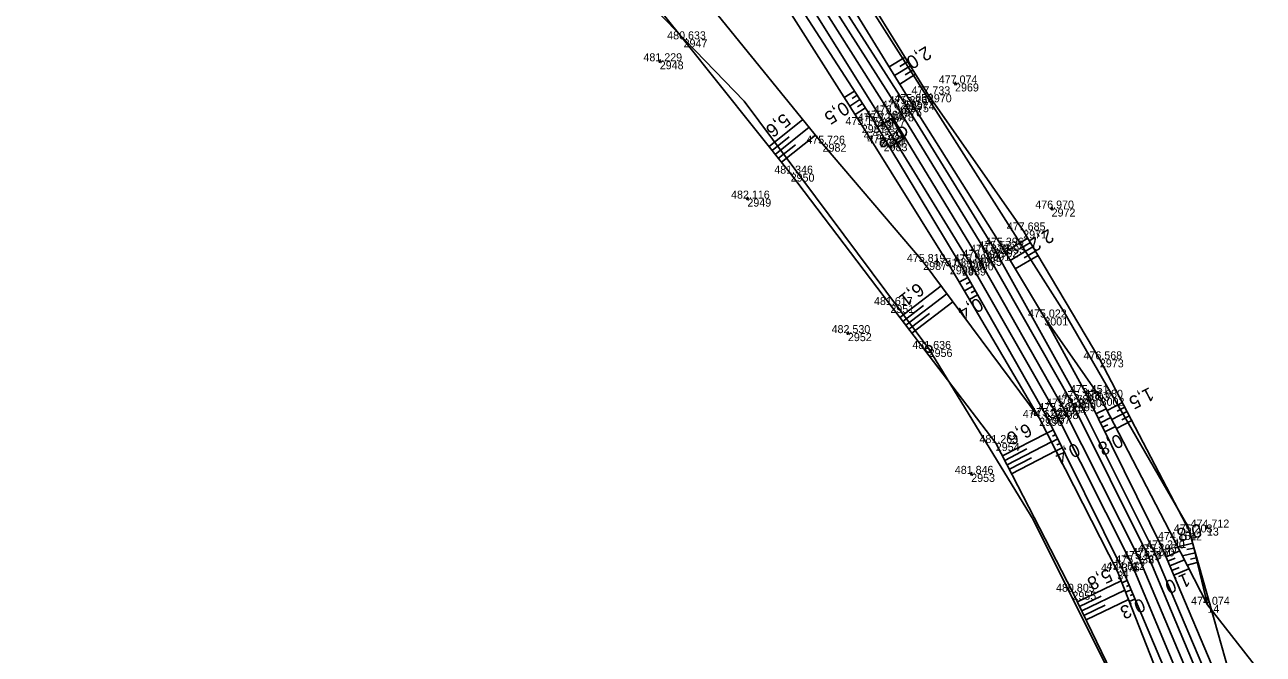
# Model space of a CAD drawing. Extents: x -1234191 to 23050, y -1290331 to -741191.
# Drawn here: x -865111 to -864925.3, y -1108969.5 to -1108875.1 of the extents above; entities that cross this region are included whole.
import ezdxf

# ---------------------------------------------------------------- set-up
doc = ezdxf.new("R2010")
doc.units = 0
for name, color, linetype in [('Vrstva 1', 7, 'Continuous'), ('Vrstva 4', 7, 'Continuous'), ('Vrstva 48', 7, 'Continuous'), ('Vrstva 49', 7, 'Continuous'), ('Vrstva 53', 7, 'Continuous'), ('Vrstva 60', 7, 'Continuous'), ('Vrstva 61', 7, 'Continuous'), ('Vrstva 7', 7, 'Continuous')]:
    doc.layers.add(name, color=color, linetype=linetype)

msp = doc.modelspace()

# ---------------------------------------------------------------- linework, layer by layer
at = {"layer": 'Vrstva 1'}
msp.add_lwpolyline([(-865062.34, -1108735.49), (-865056.16, -1108753.24), (-865050.55, -1108767.24), (-865044.6, -1108780.5), (-865036.34, -1108797.12), (-865027.38, -1108813.6), (-865023.22, -1108820.88), (-865018.18, -1108829.46), (-865008.07, -1108846.04), (-864994.71, -1108867.16), (-864981.25, -1108888.39), (-864968.05, -1108910.06), (-864955.39, -1108932.37), (-864943.86, -1108955.26), (-864934.19, -1108978.14)], dxfattribs=at)
at = {"layer": 'Vrstva 4'}
for points in [[(-864935.54, -1108978.67), (-864945.03, -1108955.91), (-864956.57, -1108933.05), (-864969.28, -1108910.74), (-864982.54, -1108889.19), (-864995.92, -1108867.74), (-865009.35, -1108846.86), (-865019.43, -1108830.23), (-865024.47, -1108821.46), (-865028.66, -1108814.28), (-865037.68, -1108797.81), (-865046.07, -1108781.43), (-865051.9, -1108767.86), (-865057.64, -1108753.91), (-865063.85, -1108735.92), (-865068.82, -1108718.1), (-865073.49, -1108699.87), (-865079.27, -1108663.69)], [(-865073.52, -1108679.35), (-865070.5, -1108699.19), (-865066.01, -1108717.41), (-865061.12, -1108735), (-865054.73, -1108752.91), (-865049.47, -1108766.8), (-865043.22, -1108780.2), (-865035.15, -1108796.44), (-865026.19, -1108812.86), (-865016.92, -1108828.65), (-865006.84, -1108845.32), (-864993.52, -1108866.43), (-864980.05, -1108887.66), (-864966.8, -1108909.31), (-864953.96, -1108931.87), (-864942.53, -1108954.77), (-864932.93, -1108977.66)], [(-864931.86, -1108977.29), (-864941.62, -1108954.25), (-864953.08, -1108931.26), (-864965.58, -1108908.77), (-864979.01, -1108887.01), (-864992.79, -1108865.42), (-865006.08, -1108844.8), (-865015.96, -1108828.05), (-865019.9, -1108820.89), (-865020.37, -1108821.1), (-865020.37, -1108821.1), (-865022.22, -1108817.98), (-865022.22, -1108817.98), (-865021.85, -1108817.78), (-865024.68, -1108811.92), (-865033.5, -1108795.64), (-865041.64, -1108779.65), (-865047.28, -1108766.39), (-865053.07, -1108752.49), (-865058.78, -1108734.53), (-865064.68, -1108716.78), (-865068.97, -1108698.72), (-865073.52, -1108679.35), (-865073.52, -1108679.35)], [(-865077.83, -1108679.98), (-865077.83, -1108679.98), (-865074.26, -1108700.02), (-865070.09, -1108718.32), (-865064.72, -1108736.25), (-865058.38, -1108754.31), (-865053.3, -1108768.56), (-865046.7, -1108782.12), (-865039.27, -1108798.68), (-865030.04, -1108815.19), (-865026.18, -1108820.36), (-865026.25, -1108820.4), (-865026.25, -1108820.4), (-865024.48, -1108823.5), (-865024.48, -1108823.5), (-865024.42, -1108823.46), (-865020.82, -1108830.98), (-865010.57, -1108847.44), (-864997.28, -1108868.46), (-864983.66, -1108889.59), (-864970.45, -1108911.52), (-864957.78, -1108933.81), (-864946.37, -1108956.9), (-864937.01, -1108979.08)]]:
    msp.add_lwpolyline(points, dxfattribs=at)
at = {"layer": 'Vrstva 48'}
for p, q in [((-864979.01, -1108879.97), (-864981.38, -1108881.43)), ((-864978.22, -1108881.25), (-864980.6, -1108882.71)), ((-864978.62, -1108880.61), (-864979.8, -1108881.34)), ((-864977.83, -1108881.89), (-864979.02, -1108882.62)), ((-864977.44, -1108882.53), (-864979.82, -1108883.99)), ((-864986.59, -1108885.04), (-864988.12, -1108886.02)), ((-864986.18, -1108885.67), (-864986.95, -1108886.16)), ((-864985.78, -1108886.3), (-864987.31, -1108887.29)), ((-864984.96, -1108887.56), (-864986.51, -1108888.56)), ((-864985.37, -1108886.93), (-864986.14, -1108887.43)), ((-864999.41, -1108893.37), (-864994.33, -1108889.32)), ((-864998.48, -1108894.54), (-864993.38, -1108890.48)), ((-864998.95, -1108893.96), (-864996.4, -1108891.93)), ((-864998.01, -1108895.13), (-864995.46, -1108893.1)), ((-864997.54, -1108895.72), (-864992.43, -1108891.65)), ((-864960.6, -1108907.12), (-864964.02, -1108909.15)), ((-864960.22, -1108907.77), (-864961.92, -1108908.78)), ((-864959.83, -1108908.41), (-864963.25, -1108910.44)), ((-864959.07, -1108909.7), (-864962.48, -1108911.73)), ((-864959.45, -1108909.05), (-864961.16, -1108910.07)), ((-864969.61, -1108913), (-864970.88, -1108913.72)), ((-864979.81, -1108918.99), (-864973.62, -1108914.26)), ((-864968.87, -1108914.31), (-864970.12, -1108915.02)), ((-864969.24, -1108913.65), (-864969.87, -1108914.01)), ((-864968.5, -1108914.96), (-864969.12, -1108915.31)), ((-864979.35, -1108919.59), (-864976.26, -1108917.23)), ((-864978.9, -1108920.18), (-864972.73, -1108915.47)), ((-864977.99, -1108921.38), (-864971.83, -1108916.67)), ((-864968.13, -1108915.61), (-864969.36, -1108916.31)), ((-864978.44, -1108920.78), (-864975.36, -1108918.43)), ((-864946.4, -1108931.79), (-864948.68, -1108932.98)), ((-864950.38, -1108933.47), (-864948.83, -1108932.71)), ((-864950.05, -1108934.15), (-864949.27, -1108933.76)), ((-864945.71, -1108933.12), (-864947.99, -1108934.32)), ((-864946.06, -1108932.46), (-864947.2, -1108933.05)), ((-864945.36, -1108933.79), (-864946.51, -1108934.39)), ((-864956.76, -1108935.89), (-864957.73, -1108936.37)), ((-864949.72, -1108934.82), (-864948.14, -1108934.04)), ((-864949.38, -1108935.49), (-864948.59, -1108935.1)), ((-864949.05, -1108936.16), (-864947.45, -1108935.37)), ((-864945.02, -1108934.46), (-864947.3, -1108935.65)), ((-864964.4, -1108939.78), (-864957.74, -1108936.35)), ((-864963.72, -1108941.12), (-864957.06, -1108937.69)), ((-864956.09, -1108937.23), (-864957.05, -1108937.71)), ((-864956.42, -1108936.56), (-864956.91, -1108936.8)), ((-864964.06, -1108940.45), (-864960.73, -1108938.73)), ((-864963.03, -1108942.45), (-864956.38, -1108939.02)), ((-864955.43, -1108938.58), (-864956.37, -1108939.04)), ((-864955.76, -1108937.91), (-864956.23, -1108938.14)), ((-864963.37, -1108941.78), (-864960.05, -1108940.07)), ((-864939.87, -1108954.9), (-864937.8, -1108954.02)), ((-864935.87, -1108952.87), (-864938.12, -1108953.4)), ((-864935.52, -1108954.32), (-864937.41, -1108954.78)), ((-864935.7, -1108953.6), (-864936.73, -1108953.84)), ((-864939.58, -1108955.59), (-864938.52, -1108955.14)), ((-864939.29, -1108956.28), (-864937.11, -1108955.36)), ((-864935.18, -1108955.78), (-864936.71, -1108956.15)), ((-864935.35, -1108955.05), (-864936.21, -1108955.26)), ((-864938.99, -1108956.97), (-864937.88, -1108956.5)), ((-864938.7, -1108957.66), (-864936.43, -1108956.7)), ((-864953.17, -1108961.69), (-864946.62, -1108958.52)), ((-864952.52, -1108963.04), (-864946.07, -1108959.92)), ((-864945.7, -1108958.48), (-864946.5, -1108958.82)), ((-864945.12, -1108959.86), (-864945.95, -1108960.22)), ((-864945.41, -1108959.17), (-864945.82, -1108959.35)), ((-864952.84, -1108962.37), (-864949.59, -1108960.8)), ((-864951.86, -1108964.39), (-864945.52, -1108961.32)), ((-864944.54, -1108961.25), (-864945.4, -1108961.61)), ((-864944.83, -1108960.55), (-864945.25, -1108960.74)), ((-864952.19, -1108963.72), (-864948.99, -1108962.17))]:
    msp.add_line(p, q, dxfattribs=at)
at = {"layer": 'Vrstva 49'}
for p, q in [((-865016.04, -1108880.51), (-865015.55, -1108880.62)), ((-865015.74, -1108880.32), (-865015.85, -1108880.81)), ((-864971.75, -1108883.85), (-864971.27, -1108883.96)), ((-864971.45, -1108883.66), (-864971.57, -1108884.15)), ((-865002.91, -1108901.12), (-865002.42, -1108901.23)), ((-865002.61, -1108900.93), (-865002.72, -1108901.42)), ((-864956.97, -1108902.43), (-864957.09, -1108902.91)), ((-864957.27, -1108902.61), (-864956.78, -1108902.73)), ((-864987.83, -1108921.3), (-864987.34, -1108921.42)), ((-864987.53, -1108921.12), (-864987.64, -1108921.6)), ((-864969.33, -1108942.39), (-864968.86, -1108942.55)), ((-864969.02, -1108942.23), (-864969.17, -1108942.71)), ((-864933.97, -1108950.43), (-864933.51, -1108950.62)), ((-864933.64, -1108950.3), (-864933.83, -1108950.76))]:
    msp.add_line(p, q, dxfattribs=at)
for points in [[(-864922.49, -1108976.36), (-864933.66, -1108962.11), (-864938.63, -1108952.39), (-864949.68, -1108931.06), (-864958.12, -1108919.01), (-864964.56, -1108908.24), (-864978.16, -1108886.69), (-864991.52, -1108864.9), (-865000.23, -1108850.62), (-865003.18, -1108842.94), (-865006.01, -1108837.04), (-865010.81, -1108826.16), (-865011.54, -1108817.07)], [(-865024.93, -1108823.65), (-865020.82, -1108830.98), (-865010.57, -1108847.44), (-864997.28, -1108868.46), (-864983.66, -1108889.59), (-864970.45, -1108911.52), (-864957.78, -1108933.81), (-864946.37, -1108956.9), (-864937.01, -1108979.08), (-864929.63, -1109002.32), (-864923.17, -1109026.83), (-864918.02, -1109051.59), (-864915.06, -1109075.38), (-864913.19, -1109100.33), (-864912.32, -1109124.92)], [(-865025.4, -1108829.78), (-865031.6, -1108833.02), (-865034.39, -1108830.27), (-865042.29, -1108835.17), (-865027.49, -1108858.23), (-865012.23, -1108877.28), (-864996.17, -1108897.43), (-864981.22, -1108917.14), (-864965.4, -1108937.85), (-864953.91, -1108960.16), (-864943.74, -1108981.19), (-864935, -1109003.19), (-864929.18, -1109029.32), (-864924.94, -1109051.59), (-864921.96, -1109076.44), (-864920.7, -1109100.8), (-864920.81, -1109127.16)], [(-864913.96, -1109125.54), (-864913.96, -1109125.54), (-864913.86, -1109125.55), (-864913.89, -1109126.59), (-864916.75, -1109125.7), (-864916.6, -1109124.57), (-864916.75, -1109125.78), (-864918.39, -1109100.75), (-864919.94, -1109076.16), (-864922.27, -1109051.08), (-864926.4, -1109028.06), (-864932.09, -1109003.24), (-864938.45, -1108979.26), (-864947.17, -1108957.12), (-864958.9, -1108934.07), (-864976.29, -1108910.68), (-864991.38, -1108892.94), (-865007.71, -1108872.91), (-865021.99, -1108856.17), (-865039.25, -1108836.18), (-865034.74, -1108833.09), (-865032.04, -1108835.1), (-865022.03, -1108831.91)], [(-864958.9, -1108934.07), (-864972.29, -1108911.33), (-864985.5, -1108890.14), (-864998.75, -1108869.27), (-865011.91, -1108847.94), (-865022.03, -1108831.91)], [(-864933.66, -1108962.11), (-864936.26, -1108951.26), (-864949.79, -1108925.29), (-864961.29, -1108905.95), (-864975.59, -1108885.53), (-864988.83, -1108864.04), (-865001.93, -1108842.09), (-865006.01, -1108837.04)], [(-864906.92, -1109125.13), (-864906.53, -1109100.09), (-864907.95, -1109074.74), (-864911.23, -1109049.88), (-864916.1, -1109024.95), (-864922.2, -1109000.08), (-864930.76, -1108976.49), (-864940.39, -1108953.66), (-864951.92, -1108930.36), (-864958.12, -1108919.01)]]:
    msp.add_lwpolyline(points, dxfattribs=at)
at = {"layer": 'Vrstva 53'}
msp.add_line((-864975.49, -1108923.69), (-864975.44, -1108923.78), dxfattribs=at)
for points in [[(-865057.34, -1108498.15), (-865069.18, -1108569.75), (-865068.07, -1108616.67), (-865059.37, -1108656.3), (-865052.88, -1108676.84), (-865053.07, -1108701.54), (-865044.35, -1108751.8), (-865019.54, -1108819.55), (-865000.29, -1108847.2), (-864955.15, -1108918.2), (-864936.6, -1108950.32), (-864927.58, -1108982.21)], [(-865019.99, -1109376.51), (-864993.23, -1109340.35), (-864972.2, -1109308.69), (-864949.31, -1109265.49), (-864939.61, -1109234.87), (-864928.13, -1109180.95), (-864920.83, -1109133.1), (-864920.45, -1109098.74), (-864924.22, -1109056.21), (-864934.5, -1108999.96), (-864959.81, -1108949.32), (-864975.47, -1108923.73), (-865003.13, -1108886.54), (-865019.29, -1108869.82), (-865031.2, -1108854.74), (-865042.89, -1108836.18), (-865042.99, -1108823.8), (-865100.04, -1108737.44), (-865111.04, -1108692.57), (-865097.28, -1108650.63), (-865077.79, -1108523.9)]]:
    msp.add_lwpolyline(points, dxfattribs=at)
msp.add_circle((-864975.47, -1108923.73), 0.499, dxfattribs=at)
at = {"layer": 'Vrstva 60'}
for p, q in [((-865012.23, -1108877.28), (-865012.23, -1108877.28)), ((-865015.8, -1108880.57), (-865015.8, -1108880.57)), ((-864975.59, -1108885.53), (-864975.59, -1108885.53)), ((-864971.51, -1108883.9), (-864971.51, -1108883.9)), ((-864979.01, -1108887.01), (-864979.01, -1108887.01)), ((-864978.16, -1108886.69), (-864978.16, -1108886.69)), ((-864982.54, -1108889.19), (-864982.54, -1108889.19)), ((-864981.25, -1108888.39), (-864981.25, -1108888.39)), ((-864980.05, -1108887.66), (-864980.05, -1108887.66)), ((-864985.5, -1108890.14), (-864985.5, -1108890.14)), ((-864983.66, -1108889.59), (-864983.66, -1108889.59)), ((-864991.38, -1108892.94), (-864991.38, -1108892.94)), ((-864982.76, -1108892.27), (-864982.76, -1108892.27)), ((-864982.22, -1108892.86), (-864982.22, -1108892.86)), ((-864996.17, -1108897.43), (-864996.17, -1108897.43)), ((-865002.66, -1108901.18), (-865002.66, -1108901.18)), ((-864957.03, -1108902.67), (-864957.03, -1108902.67)), ((-864961.29, -1108905.95), (-864961.29, -1108905.95)), ((-864966.8, -1108909.31), (-864966.8, -1108909.31)), ((-864965.58, -1108908.77), (-864965.58, -1108908.77)), ((-864964.56, -1108908.24), (-864964.56, -1108908.24)), ((-864976.29, -1108910.68), (-864976.29, -1108910.68)), ((-864972.29, -1108911.33), (-864972.29, -1108911.33)), ((-864970.45, -1108911.52), (-864970.45, -1108911.52)), ((-864969.28, -1108910.74), (-864969.28, -1108910.74)), ((-864968.05, -1108910.06), (-864968.05, -1108910.06)), ((-864981.22, -1108917.14), (-864981.22, -1108917.14)), ((-864958.12, -1108919.01), (-864958.12, -1108919.01)), ((-864987.58, -1108921.36), (-864987.58, -1108921.36)), ((-864975.47, -1108923.73), (-864975.47, -1108923.73)), ((-864949.79, -1108925.29), (-864949.79, -1108925.29)), ((-864953.96, -1108931.87), (-864953.96, -1108931.87)), ((-864953.08, -1108931.26), (-864953.08, -1108931.26)), ((-864951.92, -1108930.36), (-864951.92, -1108930.36)), ((-864949.68, -1108931.06), (-864949.68, -1108931.06)), ((-864957.78, -1108933.81), (-864957.78, -1108933.81)), ((-864956.57, -1108933.05), (-864956.57, -1108933.05)), ((-864955.39, -1108932.37), (-864955.39, -1108932.37)), ((-864958.9, -1108934.07), (-864958.9, -1108934.07)), ((-864965.4, -1108937.85), (-864965.4, -1108937.85)), ((-864969.09, -1108942.47), (-864969.09, -1108942.47)), ((-864933.74, -1108950.53), (-864933.74, -1108950.53)), ((-864938.63, -1108952.39), (-864938.63, -1108952.39)), ((-864936.26, -1108951.26), (-864936.26, -1108951.26)), ((-864941.62, -1108954.25), (-864941.62, -1108954.25)), ((-864940.39, -1108953.66), (-864940.39, -1108953.66)), ((-864945.03, -1108955.91), (-864945.03, -1108955.91)), ((-864943.86, -1108955.26), (-864943.86, -1108955.26)), ((-864942.53, -1108954.77), (-864942.53, -1108954.77)), ((-864947.17, -1108957.12), (-864947.17, -1108957.12)), ((-864946.37, -1108956.9), (-864946.37, -1108956.9)), ((-864953.91, -1108960.16), (-864953.91, -1108960.16)), ((-864933.66, -1108962.11), (-864933.66, -1108962.11))]:
    msp.add_line(p, q, dxfattribs=at)
at = {"layer": 'Vrstva 7'}
for p, q in [((-864982.76, -1108892.27), (-864982.23, -1108891.95)), ((-864982.25, -1108892.81), (-864982.2, -1108892.9))]:
    msp.add_line(p, q, dxfattribs=at)
msp.add_lwpolyline([(-864983.13, -1108890.46), (-864981.01, -1108889.17), (-864979.2, -1108892.14), (-864981.32, -1108893.44)], close=True, dxfattribs=at)
for centre, radius in [((-864979.53, -1108891.22), 0.75), ((-864982.22, -1108892.86), 0.5)]:
    msp.add_circle(centre, radius, dxfattribs=at)

# ---------------------------------------------------------------- texts
at = {"layer": 'Vrstva 48'}
for s, rotation, p in [('2,0', 211.6442, (-864975.85, -1108878.22)), ('0,5', 212.804, (-864988.2, -1108886.51)), ('5,6', 218.5546, (-864997.18, -1108888.26)), ('2,2', 210.7476, (-864957.46, -1108905.65)), ('6,1', 217.3879, (-864977.11, -1108913.68)), ('0,4', 209.621, (-864968.03, -1108915.96)), ('1,5', 207.5259, (-864942.35, -1108929.41)), ('6,6', 207.2431, (-864960.65, -1108934.8)), ('0,8', 206.3305, (-864946.96, -1108936.4)), ('0,4', 206.2994, (-864953.4, -1108937.75)), ('0,8', 193.4662, (-864934.8, -1108949.88)), ('5,8', 205.8105, (-864948.54, -1108956.62)), ('1,0', 202.8683, (-864936.8, -1108957.27)), ('0,3', 202.8943, (-864943.52, -1108961.07))]:
    msp.add_text(s, height=2, rotation=rotation, dxfattribs=at).set_placement(p)
at = {"layer": 'Vrstva 60'}
for s, p in [('2947', (-865012.23, -1108878.48)), ('2948', (-865015.8, -1108881.77)), ('2970', (-864975.59, -1108886.73)), ('2969', (-864971.51, -1108885.1)), ('2975', (-864979.01, -1108888.21)), ('2974', (-864978.16, -1108887.89)), ('2977', (-864982.54, -1108890.39)), ('2978', (-864981.25, -1108889.59)), ('2976', (-864980.05, -1108888.86)), ('2981', (-864985.5, -1108891.34)), ('2980', (-864983.66, -1108890.79)), ('2982', (-864991.38, -1108894.14)), ('2984', (-864982.76, -1108893.47)), ('2983', (-864982.22, -1108894.06)), ('2950', (-864996.17, -1108898.63)), ('2949', (-865002.66, -1108902.38)), ('2972', (-864957.03, -1108903.87)), ('2971', (-864961.29, -1108907.15)), ('2991', (-864966.8, -1108910.51)), ('2992', (-864965.58, -1108909.97)), ('2993', (-864964.56, -1108909.44)), ('2987', (-864976.29, -1108911.88)), ('2988', (-864972.29, -1108912.53)), ('2989', (-864970.45, -1108912.72)), ('2990', (-864969.28, -1108911.94)), ('2985', (-864968.05, -1108911.26)), ('2951', (-864981.22, -1108918.34)), ('3001', (-864958.12, -1108920.21)), ('2952', (-864987.58, -1108922.56)), ('2956', (-864975.47, -1108924.93)), ('2973', (-864949.79, -1108926.49)), ('2999', (-864953.96, -1108933.07)), ('3000', (-864953.08, -1108932.46)), ('3003', (-864951.92, -1108931.56)), ('3002', (-864949.68, -1108932.26)), ('2997', (-864957.78, -1108935.01)), ('2998', (-864956.57, -1108934.25)), ('2994', (-864955.39, -1108933.57)), ('2996', (-864958.9, -1108935.27)), ('2954', (-864965.4, -1108939.05)), ('2953', (-864969.09, -1108943.67)), ('13', (-864933.74, -1108951.73)), ('11', (-864938.63, -1108953.59)), ('12', (-864936.26, -1108952.46)), ('9', (-864941.62, -1108955.45)), ('10', (-864940.39, -1108954.86)), ('5', (-864945.03, -1108957.11)), ('7', (-864943.86, -1108956.46)), ('6', (-864942.53, -1108955.97)), ('3', (-864947.17, -1108958.32)), ('4', (-864946.37, -1108958.09)), ('2955', (-864953.91, -1108961.36)), ('14', (-864933.66, -1108963.31))]:
    msp.add_text(s, height=1.2, dxfattribs=at).set_placement(p)
at = {"layer": 'Vrstva 61'}
for s, p in [('480.633', (-865014.69, -1108877.28)), ('481.229', (-865018.25, -1108880.57)), ('477.074', (-864973.96, -1108883.9)), ('475.659', (-864980.61, -1108886.69)), ('477.733', (-864978.04, -1108885.53)), ('476.365', (-864983.71, -1108888.39)), ('476.242', (-864982.5, -1108887.66)), ('475.876', (-864981.46, -1108887.01)), ('475.174', (-864987.95, -1108890.14)), ('475.728', (-864986.11, -1108889.59)), ('476.163', (-864984.99, -1108889.19)), ('475.579', (-864985.21, -1108892.27)), ('475.726', (-864993.83, -1108892.94)), ('475.924', (-864984.67, -1108892.86)), ('481.346', (-864998.63, -1108897.43)), ('482.116', (-865005.11, -1108901.18)), ('476.970', (-864959.48, -1108902.67)), ('477.685', (-864963.75, -1108905.95)), ('475.572', (-864968.03, -1108908.77)), ('475.396', (-864967.01, -1108908.24)), ('475.819', (-864978.74, -1108910.68)), ('475.880', (-864971.73, -1108910.74)), ('476.091', (-864970.41, -1108910.06)), ('476.018', (-864969.25, -1108909.31)), ('475.034', (-864974.74, -1108911.33)), ('475.356', (-864972.9, -1108911.52)), ('481.617', (-864983.67, -1108917.14)), ('475.022', (-864960.57, -1108919.01)), ('482.530', (-864990.03, -1108921.36)), ('481.636', (-864977.92, -1108923.73)), ('476.568', (-864952.25, -1108925.29)), ('475.378', (-864955.53, -1108931.26)), ('475.451', (-864954.28, -1108930.36)), ('474.680', (-864952.13, -1108931.06)), ('475.592', (-864959.02, -1108933.05)), ('475.829', (-864957.85, -1108932.37)), ('475.788', (-864956.42, -1108931.87)), ('474.623', (-864961.35, -1108934.07)), ('475.023', (-864960.23, -1108933.81)), ('481.263', (-864967.85, -1108937.85)), ('481.846', (-864971.55, -1108942.47)), ('475.203', (-864938.71, -1108951.26)), ('474.712', (-864936.19, -1108950.53)), ('475.220', (-864942.84, -1108953.66)), ('474.154', (-864941.08, -1108952.39)), ('475.573', (-864946.31, -1108955.26)), ('475.507', (-864944.98, -1108954.77)), ('475.195', (-864944.08, -1108954.25)), ('474.376', (-864949.62, -1108957.12)), ('474.612', (-864948.82, -1108956.9)), ('475.333', (-864947.48, -1108955.91)), ('480.805', (-864956.37, -1108960.16)), ('474.074', (-864936.11, -1108962.11))]:
    msp.add_text(s, height=1.2, dxfattribs=at).set_placement(p)
at = {"layer": 'Vrstva 7'}
msp.add_text('KM', height=1.247, rotation=301.3529, dxfattribs=at).set_placement((-864982.23, -1108890.76))

doc.saveas('drawing.dxf')
